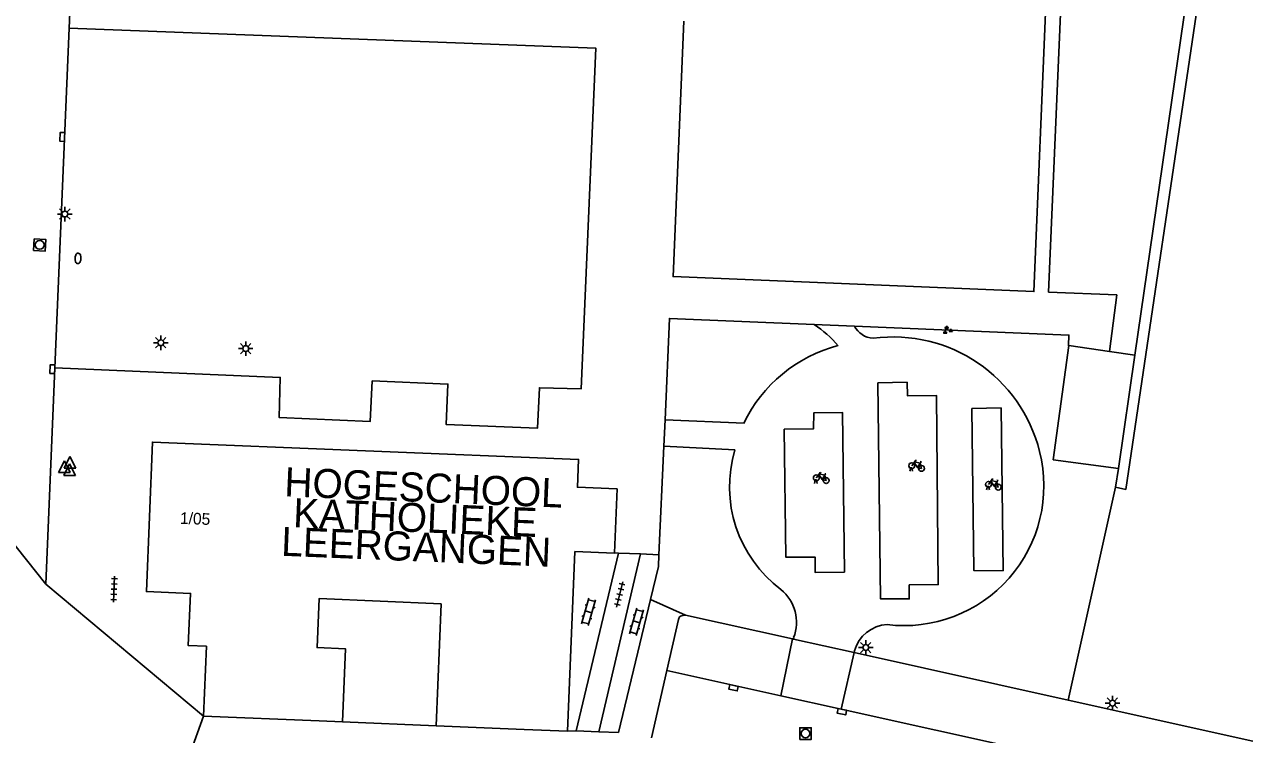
# Model space of a CAD drawing. Extents: x 132994 to 136000, y 393499 to 395512.
# Drawn here: x 133600.9 to 133707.3, y 394399.7 to 394460.8 of the extents above; entities that cross this region are included whole.
import ezdxf

# ---------------------------------------------------------------- set-up
doc = ezdxf.new("R2010")
doc.units = 0
for name, color, linetype in [('gg-afsc-hekwerk', 7, 'Continuous'), ('gg-anno-huisnummerreeks BGT', 7, 'Continuous'), ('gg-bbg-hoofdgebouw', 7, 'Continuous'), ('gg-bbg-luifel en loopbrug', 7, 'Continuous'), ('gg-knt-verharding', 7, 'Continuous'), ('gg-knt-verharding nz', 7, 'Continuous'), ('gt-anno-naam bijzondere bebouwing', 7, 'Continuous'), ('gt-grn-vlakafsluiter', 7, 'Continuous'), ('gt-grn-weggrens', 7, 'Continuous'), ('gt-symb-brandkraan', 7, 'Continuous'), ('gt-symb-fietsenrek', 7, 'Continuous'), ('gt-symb-groenvak', 7, 'Continuous'), ('gt-symb-klinker verharding', 7, 'Continuous'), ('gt-symb-kolk', 7, 'Continuous'), ('gt-symb-lichtmast', 7, 'Continuous'), ('gt-symb-rioolschacht', 7, 'Continuous'), ('gt-symb-tegel verharding', 7, 'Continuous'), ('gt-symb-waterafsluiter', 7, 'Continuous')]:
    doc.layers.add(name, color=color, linetype=linetype)

# ---------------------------------------------------------------- blocks, each defined once
blk = doc.blocks.new('gt0-FREK')
at = {"layer": 'gt-symb-fietsenrek'}
for p, q in [((0.26, 0.76), (0.29, 0.82)), ((0.54, 0.34), (0.26, 0.76)), ((0.29, 0.82), (0.77, 0.71)), ((0.77, 0.71), (0.54, 0.34)), ((0.76, 0.84), (0.87, 0.82)), ((0.77, 0.71), (0.84, 0.82)), ((0.89, 0.25), (0.77, 0.71))]:
    blk.add_line(p, q, dxfattribs=at)
for points in [[(-0.12, 0), (-0.05, 0.31), (0.05, 0.31), (0.12, 0)], [(0.04, 0.48), (0.23, 0.71), (0.26, 0.76)], [(0.29, 0.82), (0.36, 0.94), (0.45, 0.93)], [(0.54, 0.34), (0.56, 0.31), (0.89, 0.25)]]:
    blk.add_lwpolyline(points, dxfattribs=at)
for centre in [(0.04, 0.48), (0.89, 0.25)]:
    blk.add_circle(centre, 0.252, dxfattribs=at)
blk = doc.blocks.new('gt0-GRVAK')
at = {"layer": 'gt-symb-groenvak'}
for p, q in [((-0.11, 0.19), (-0.23, 0.24)), ((-0.18, 0.15), (0.09, 0.15)), ((-0.09, 0.21), (-0.16, 0.32)), ((-0.05, 0.21), (-0.05, 0.39)), ((0, 0.21), (0.06, 0.32)), ((0.01, 0.19), (0.13, 0.24)), ((0.26, -0.05), (0.2, 0.06)), ((0.3, -0.05), (0.3, 0.13)), ((0.35, -0.05), (0.41, 0.06)), ((-0.25, -0.23), (-0.36, -0.18)), ((-0.32, -0.26), (-0.05, -0.26)), ((-0.23, -0.21), (-0.29, -0.1)), ((-0.18, -0.2), (-0.18, -0.02)), ((-0.14, -0.21), (-0.07, -0.1)), ((-0.12, -0.23), (0, -0.18)), ((0.24, -0.07), (0.12, -0.02)), ((0.17, -0.11), (0.44, -0.11)), ((0.37, -0.07), (0.49, -0.02))]:
    blk.add_line(p, q, dxfattribs=at)
blk = doc.blocks.new('gt0-LMAST')
at = {"layer": 'gt-symb-lichtmast'}
for p, q in [((-0.18, 0.17), (-0.45, 0.44)), ((0, 0.25), (0, 0.62)), ((0.17, 0.17), (0.44, 0.44)), ((-0.25, 0), (-0.63, 0)), ((-0.18, -0.18), (-0.45, -0.45)), ((0, -0.25), (0, -0.63)), ((0.44, -0.45), (0.17, -0.18)), ((0.25, 0), (0.62, 0))]:
    blk.add_line(p, q, dxfattribs=at)
blk.add_circle((0, 0), 0.25, dxfattribs=at)
blk = doc.blocks.new('gt0-KL1')
at = {"layer": 'gt-symb-klinker verharding'}
for p, q in [((-1.15, 0.3), (1.15, 0.3)), ((-1, -0.3), (-1, 0.3)), ((-0.5, 0.3), (-0.5, 0.45)), ((0, -0.3), (0, 0.3)), ((0.5, 0.3), (0.5, 0.45)), ((1, -0.3), (1, 0.3)), ((-1.15, -0.3), (1.15, -0.3)), ((-0.5, -0.45), (-0.5, -0.3)), ((0.5, -0.45), (0.5, -0.3))]:
    blk.add_line(p, q, dxfattribs=at)
blk = doc.blocks.new('gt0-KOLK')
at = {"layer": 'gt-symb-kolk'}
blk.add_lwpolyline([(0, 0), (0.37, 0), (0.37, 0.4), (-0.38, 0.4), (-0.38, 0), (0, 0)], dxfattribs=at)
blk = doc.blocks.new('gt0-RS')
at = {"layer": 'gt-symb-rioolschacht'}
blk.add_lwpolyline([(-0.5, -0.5), (0.5, -0.5), (0.5, 0.5), (-0.5, 0.5)], close=True, dxfattribs=at)
blk.add_circle((0, 0), 0.375, dxfattribs=at)
blk = doc.blocks.new('gt0-WAFSL')
at = {"layer": 'gt-symb-waterafsluiter'}
for p, q in [((-0.5, -0.33), (0, 0.67)), ((0, 0.67), (0.5, -0.33)), ((0.5, -0.33), (-0.5, -0.33))]:
    blk.add_line(p, q, dxfattribs=at)
blk = doc.blocks.new('gt0-BR')
at = {"layer": 'gt-symb-brandkraan'}
for centre, radius, start, end in [((-0.24, 0), 0.206, 107.5669, 252.4331), ((0.6, -2.66), 3, 106.892, 107.5669), ((0, -0.69), 0.938, 73.108, 106.892), ((-0.6, -2.66), 3, 72.4331, 73.108), ((0.24, 0), 0.206, 287.567, 72.4331), ((0.6, 2.66), 3, 252.4331, 253.108), ((0, 0.69), 0.938, 253.108, 286.8921), ((-0.6, 2.66), 3, 286.8921, 287.567)]:
    blk.add_arc(centre, radius, start, end, dxfattribs=at)
blk = doc.blocks.new('gt0-TEG1')
at = {"layer": 'gt-symb-tegel verharding'}
for p, q in [((-1.13, 0), (1.12, 0)), ((-0.9, -0.25), (-0.9, 0.25)), ((-0.45, -0.25), (-0.45, 0.25)), ((0, -0.25), (0, 0.25)), ((0.45, -0.25), (0.45, 0.25)), ((0.9, -0.25), (0.9, 0.25))]:
    blk.add_line(p, q, dxfattribs=at)

msp = doc.modelspace()

# ---------------------------------------------------------------- linework, layer by layer
at = {"layer": 'gg-afsc-hekwerk'}
for p, q in [((133707.34, 394500), (133695.61, 394420.8)), ((133706.19, 394500), (133696.38, 394432.38)), ((133694.96, 394422.61), (133694.73, 394421)), ((133695.61, 394420.8), (133694.73, 394421)), ((133647.56, 394400), (133648.3, 394400.02)), ((133648.3, 394400.02), (133650.25, 394399.95)), ((133650.25, 394399.95), (133651.96, 394399.88))]:
    msp.add_line(p, q, dxfattribs=at)
at = {"layer": 'gg-bbg-hoofdgebouw'}
for p, q in [((133648.2, 394415.47), (133647.56, 394400)), ((133651.59, 394415.34), (133648.2, 394415.47)), ((133651.59, 394415.34), (133651.59, 394415.36)), ((133626.19, 394400.89), (133616.23, 394401.3)), ((133626.19, 394400.89), (133628.19, 394400.81)), ((133636.25, 394400.46), (133643.83, 394400.15)), ((133643.83, 394400.15), (133647.56, 394400))]:
    msp.add_line(p, q, dxfattribs=at)
for points in [[(133682.66, 394488.93), (133689.81, 394488.63), (133687.69, 394437.85), (133656.65, 394439.15), (133657.57, 394461.13)], [(133616.23, 394401.3), (133616.49, 394407.31), (133614.92, 394407.37), (133615.13, 394411.86), (133611.33, 394412.02), (133611.84, 394424.9), (133648.51, 394423.4), (133648.41, 394421), (133651.8, 394420.86)], [(133651.59, 394415.36), (133651.83, 394420.86), (133651.8, 394420.86)], [(133636.25, 394400.46), (133636.68, 394410.96), (133626.19, 394411.42), (133626.01, 394407.2), (133628.45, 394407.1), (133628.19, 394400.81)]]:
    msp.add_lwpolyline(points, dxfattribs=at)
at = {"layer": 'gg-bbg-luifel en loopbrug'}
for p, q in [((133690.71, 394433.2), (133694.21, 394432.69)), ((133694.21, 394432.69), (133696.38, 394432.38)), ((133696.38, 394432.38), (133694.96, 394422.61))]:
    msp.add_line(p, q, dxfattribs=at)
msp.add_lwpolyline([(133694.96, 394422.61), (133689.36, 394423.38), (133690.71, 394433.2)], dxfattribs=at)
at = {"layer": 'gg-knt-verharding'}
for p, q in [((133604.9, 394465.56), (133604.69, 394460.54)), ((133604.69, 394460.54), (133603.45, 394431.3)), ((133694.82, 394437.56), (133688.94, 394437.8)), ((133694.82, 394437.56), (133694.21, 394432.69)), ((133603.45, 394431.3), (133602.66, 394412.66)), ((133655.96, 394426.82), (133662.75, 394426.52)), ((133655.43, 394415.19), (133655.85, 394424.53)), ((133655.85, 394424.53), (133661.96, 394424.24)), ((133648.3, 394400.02), (133651.96, 394415.34)), ((133653.85, 394415.26), (133650.25, 394399.95)), ((133651.96, 394399.88), (133654.71, 394411.34)), ((133657.7, 394410), (133666.93, 394407.94)), ((133665.91, 394403.06), (133666.93, 394407.94)), ((133667, 394407.92), (133666.93, 394407.94)), ((133667.03, 394408.05), (133667, 394407.92)), ((133672.26, 394406.91), (133672.24, 394406.78)), ((133672.22, 394406.78), (133671.12, 394401.89)), ((133672.24, 394406.78), (133672.22, 394406.78)), ((133690.65, 394402.68), (133672.24, 394406.78)), ((133656.12, 394405.22), (133654.8, 394399.42)), ((133706.53, 394399.15), (133690.65, 394402.68)), ((133636.25, 394400.46), (133628.19, 394400.81))]:
    msp.add_line(p, q, dxfattribs=at)
for points in [[(133688.94, 394437.8), (133691.2, 394489.75), (133685.39, 394490.01), (133685.97, 394504.24)], [(133604.69, 394460.54), (133650.01, 394458.8), (133648.75, 394429.49), (133645.15, 394429.58), (133644.97, 394426.08), (133637.11, 394426.41), (133637.27, 394429.89), (133630.76, 394430.16), (133630.58, 394426.68), (133622.74, 394427.02), (133622.84, 394430.47), (133603.45, 394431.3)], [(133668.79, 394435.02), (133656.33, 394435.54), (133655.96, 394426.82)], [(133672.26, 394434.88), (133690.71, 394434.11), (133690.66, 394433.21), (133690.71, 394433.2)], [(133654.71, 394411.34), (133655.39, 394414.17), (133655.43, 394415.19)], [(133656.12, 394405.22), (133657.1, 394409.62), (133657.2, 394409.84), (133657.28, 394409.91), (133657.48, 394409.97), (133657.7, 394410)]]:
    msp.add_lwpolyline(points, dxfattribs=at)
for centre, radius, start, end in [((133663.22, 394426.68), 10.03, 40.5141, 56.2293), ((133673.91, 394435.68), 1.83, 205.6032, 268.3315), ((133675.58, 394420.97), 12.98, 13.8847, 97.6183), ((133674.01, 394421.11), 12.5, 104.7096, 154.3236), ((133672.57, 394421.06), 11.07, 163.331, 233.1471), ((133676.53, 394421.11), 12.02, 262.9555, 14.327), ((133663.63, 394409.38), 3.64, 338.7025, 50.8866), ((133675.23, 394406.12), 3.07, 93.1952, 165.0836)]:
    msp.add_arc(centre, radius, start, end, dxfattribs=at)
at = {"layer": 'gg-knt-verharding nz'}
for p, q in [((133665.91, 394403.06), (133656.12, 394405.22)), ((133671.12, 394401.89), (133665.91, 394403.06))]:
    msp.add_line(p, q, dxfattribs=at)
for points in [[(133674.26, 394430.01), (133676.78, 394430.04), (133676.81, 394428.89), (133679.3, 394428.91), (133679.47, 394412.62), (133676.97, 394412.6), (133676.97, 394411.39), (133674.48, 394411.41), (133674.26, 394430.01)], [(133671.4, 394413.69), (133668.88, 394413.66), (133668.86, 394415), (133666.36, 394414.98), (133666.21, 394426), (133668.73, 394426.04), (133668.75, 394427.4), (133671.23, 394427.43), (133671.4, 394413.69)], [(133682.36, 394427.8), (133684.87, 394427.83), (133685.04, 394413.81), (133682.52, 394413.85), (133682.36, 394427.8)], [(133706.41, 394394.09), (133705.4, 394394.3), (133695.56, 394396.46), (133671.12, 394401.89)]]:
    msp.add_lwpolyline(points, dxfattribs=at)
at = {"layer": 'gt-grn-vlakafsluiter'}
for p, q in [((133694.73, 394421), (133690.65, 394402.68)), ((133602.66, 394412.66), (133596.89, 394419.93)), ((133651.59, 394415.36), (133651.96, 394415.34)), ((133651.96, 394415.34), (133653.85, 394415.26)), ((133655.43, 394415.19), (133653.85, 394415.26)), ((133602.66, 394412.66), (133616.23, 394401.3)), ((133657.7, 394410), (133654.71, 394411.34)), ((133672.22, 394406.78), (133667, 394407.92)), ((133616.23, 394401.3), (133615.05, 394398.01))]:
    msp.add_line(p, q, dxfattribs=at)
at = {"layer": 'gt-grn-weggrens'}
for p, q in [((133668.79, 394435.02), (133672.26, 394434.88)), ((133655.85, 394424.53), (133655.96, 394426.82))]:
    msp.add_line(p, q, dxfattribs=at)

# ---------------------------------------------------------------- block references
at = {"layer": 'gt-symb-brandkraan', "rotation": 88.0507458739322}
msp.add_blockref('gt0-BR', (133605.44, 394440.71), dxfattribs=at)
at = {"layer": 'gt-symb-fietsenrek'}
for p in [(133677.14, 394422.38), (133668.93, 394421.33), (133683.74, 394420.77)]:
    msp.add_blockref('gt0-FREK', p, dxfattribs=at)
at = {"layer": 'gt-symb-groenvak'}
msp.add_blockref('gt0-GRVAK', (133680.24, 394434.52), dxfattribs=at)
at = {"layer": 'gt-symb-klinker verharding'}
for p, rotation in [((133649.37, 394410.28), 73.92082762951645), ((133653.5, 394409.42), 73.9208276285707)]:
    msp.add_blockref('gt0-KL1', p, dxfattribs=dict(at, rotation=rotation))
at = {"layer": 'gt-symb-kolk'}
for p, rotation in [((133604.29, 394451.17), 87.59258615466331), ((133603.44, 394431.17), 87.59258615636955), ((133661.88, 394403.94), 167.43968127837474), ((133671.21, 394401.88), 167.93511558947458)]:
    msp.add_blockref('gt0-KOLK', p, dxfattribs=dict(at, rotation=rotation))
at = {"layer": 'gt-symb-lichtmast'}
for p in [(133604.31, 394444.53), (133612.57, 394433.45), (133619.87, 394432.94), (133673.23, 394407.21), (133694.46, 394402.42)]:
    msp.add_blockref('gt0-LMAST', p, dxfattribs=at)
at = {"layer": 'gt-symb-rioolschacht', "rotation": -92.8652657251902}
msp.add_blockref('gt0-RS', (133602.14, 394441.87), dxfattribs=at)
at = {"layer": 'gt-symb-rioolschacht'}
msp.add_blockref('gt0-RS', (133668.04, 394399.8), dxfattribs=at)
at = {"layer": 'gt-symb-tegel verharding'}
for p, rotation in [((133608.54, 394412.23), 87.47809205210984), ((133652.05, 394411.78), 76.53322310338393)]:
    msp.add_blockref('gt0-TEG1', p, dxfattribs=dict(at, rotation=rotation))
at = {"layer": 'gt-symb-waterafsluiter'}
for p in [(133604.27, 394422.62), (133604.71, 394422.34), (133604.74, 394422.97)]:
    msp.add_blockref('gt0-WAFSL', p, dxfattribs=at)

# ---------------------------------------------------------------- texts
at = {"layer": 'gg-anno-huisnummerreeks BGT'}
msp.add_text('1/05', height=1, rotation=357.7, dxfattribs=at).set_placement((133614.2, 394417.86))
at = {"layer": 'gt-anno-naam bijzondere bebouwing'}
for s, p in [('HOGESCHOOL', (133623.16, 394420.23)), ('KATHOLIEKE', (133623.92, 394417.58)), ('LEERGANGEN', (133622.89, 394415.11))]:
    msp.add_text(s, height=2.5, rotation=357.6498, dxfattribs=at).set_placement(p)

doc.saveas('drawing.dxf')
